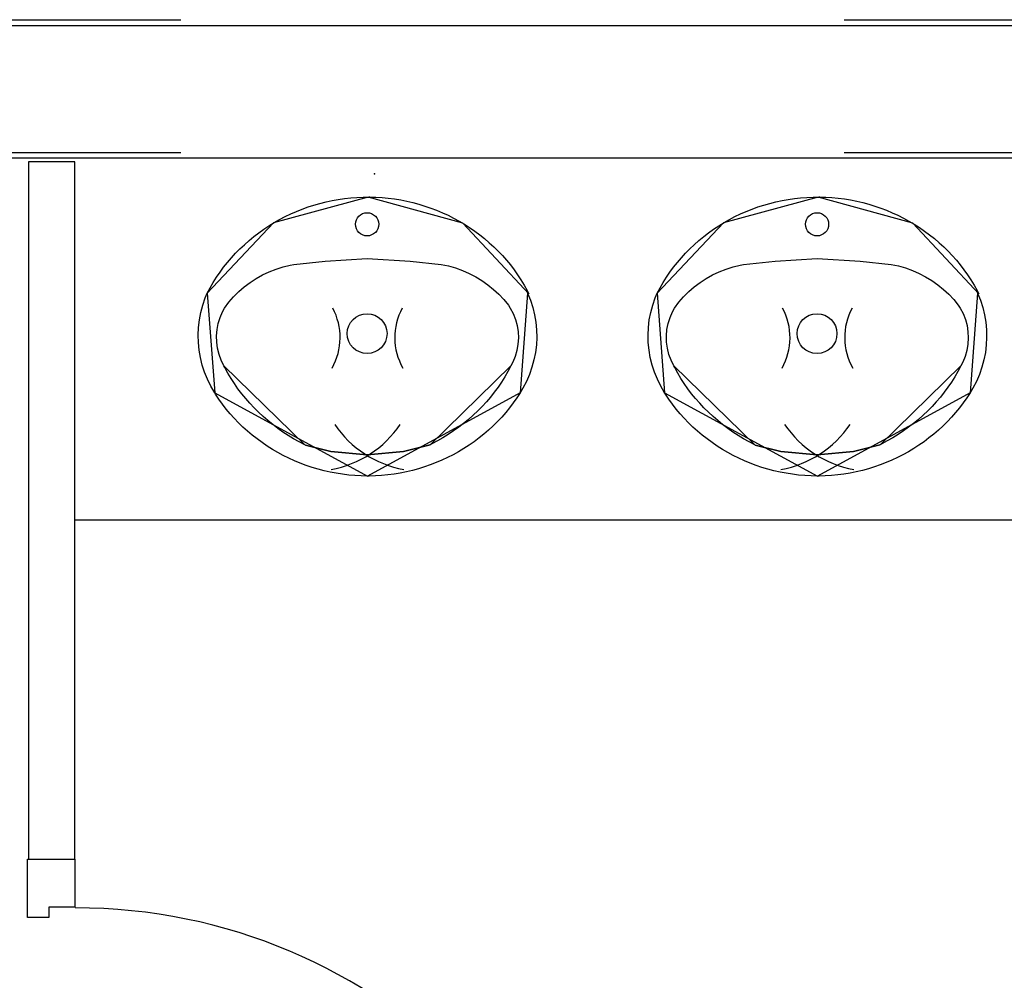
# Model space of a CAD drawing. Header units: millimetres. Extents: x -15 to 127, y -65 to 67.
# Tile 414 of 476: x 113.271 to 113.419, y 29.731 to 29.876. Entities that reach past the tile are written whole.
import ezdxf

# ---------------------------------------------------------------- set-up
doc = ezdxf.new("R2010")
doc.units = ezdxf.units.MM
doc.header["$MEASUREMENT"] = 0
doc.linetypes.add('PC_DASH_2', pattern=[0.125, 0.05555555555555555, -0.06944444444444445])
doc.layers.add('Calque 5', color=7, linetype='Continuous')

# ---------------------------------------------------------------- blocks, each defined once
blk = doc.blocks.new('PD_31469')
at = {"layer": 'Calque 5', "color": 0}
for p, q in [((45.73371302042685, -37.18630988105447), (45.73371302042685, -37.17751043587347)), ((45.73371302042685, -37.17751043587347), (45.74092280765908, -37.17751043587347)), ((45.74092280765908, -37.1847202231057), (45.74092280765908, -37.17751043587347))]:
    blk.add_line(p, q, dxfattribs=at)
blk.add_lwpolyline([(45.74092280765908, -37.1847202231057), (45.73691737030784, -37.1847202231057), (45.73691737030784, -37.18630988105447), (45.73371302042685, -37.18630988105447), (45.73371302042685, -37.1847202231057)], dxfattribs=at)
blk = doc.blocks.new('PD_31470')
at = {"layer": 'Calque 5', "color": 0}
for points in [[(45.7409860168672, -37.26384120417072), (45.7409860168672, -37.26784664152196), (45.74634085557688, -37.26784664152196), (45.74634085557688, -37.26384120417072), (45.7409860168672, -37.26384120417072)], [(45.81863117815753, -37.26384120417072), (45.81863117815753, -37.26784664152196), (45.82398601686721, -37.26784664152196), (45.82398601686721, -37.26384120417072), (45.81863117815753, -37.26384120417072)]]:
    blk.add_lwpolyline(points, dxfattribs=at)
blk = doc.blocks.new('PD_31468')
at = {"layer": 'Calque 5', "color": 0}
blk.add_line((45.73371302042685, -37.27285343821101), (45.74092280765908, -37.27285343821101), dxfattribs=at)
for points in [[(45.82403009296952, -37.26784664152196), (45.82403009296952, -37.26384120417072), (45.74092280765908, -37.26384120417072), (45.74092280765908, -37.26784664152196), (45.82403009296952, -37.26784664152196)], [(45.73691737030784, -37.26784664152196), (45.73691737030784, -37.26625698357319), (45.73371302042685, -37.26625698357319), (45.73371302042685, -37.27285343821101), (45.74092280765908, -37.27285343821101), (45.74092280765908, -37.26784664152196), (45.73691737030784, -37.26784664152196)]]:
    blk.add_lwpolyline(points, dxfattribs=at)
blk.add_arc((45.74092280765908, -37.26784664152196), 0.08300000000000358, 0, 90, dxfattribs=at)
at = {"layer": 'Calque 5'}
for name in ['PD_31469', 'PD_31470']:
    blk.add_blockref(name, (0, 0), dxfattribs=at)
blk = doc.blocks.new('PD_31473')
at = {"layer": 'Calque 5', "color": 0}
for points in [[(45.85276068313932, -37.11975333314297), (45.8518174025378, -37.11973517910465), (45.85087534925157, -37.11968520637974), (45.84993567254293, -37.11960347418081), (45.84899952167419, -37.11949008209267), (45.84806802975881, -37.11934517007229), (45.84714233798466, -37.11916891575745), (45.8462235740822, -37.11896153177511), (45.84531285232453, -37.11872327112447), (45.84441128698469, -37.118454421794), (45.84351997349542, -37.1181553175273), (45.84263999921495, -37.11782631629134), (45.84177243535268, -37.11746782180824), (45.84091834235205, -37.11708027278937), (45.8400787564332, -37.11666413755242), (45.83925470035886, -37.11621992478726), (45.83844718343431, -37.11574817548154), (45.83765718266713, -37.11524946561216), (45.83688566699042, -37.11472440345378), (45.83613357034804, -37.11417362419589), (45.83540181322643, -37.1135978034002), (45.83469128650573, -37.11299763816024), (45.83400285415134, -37.11237386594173), (45.83333735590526, -37.11172724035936), (45.83269560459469, -37.11105855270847), (45.83207837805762, -37.11036861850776), (45.83148642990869, -37.10965827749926), (45.83092048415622, -37.10892839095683), (45.83038122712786, -37.10817985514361), (45.82986931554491, -37.10741357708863), (45.82973762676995, -37.10720655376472), (45.82915566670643, -37.10621134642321), (45.82864704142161, -37.10517960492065), (45.82821408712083, -37.10411606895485), (45.82785891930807, -37.10302592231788), (45.82758326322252, -37.10191447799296), (45.82738846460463, -37.10078714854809), (45.82727547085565, -37.09964942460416), (45.82724483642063, -37.09850685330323), (45.82729670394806, -37.0973649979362), (45.8274308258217, -37.09622942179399), (45.82764654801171, -37.09510565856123), (45.82794281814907, -37.09399918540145), (45.82831819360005, -37.09291538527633), (45.82862142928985, -37.09218569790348), (45.82905748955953, -37.09137596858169), (45.82952273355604, -37.09058137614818), (45.83001637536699, -37.08980296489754), (45.83053781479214, -37.08904168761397), (45.83108641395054, -37.08829846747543), (45.83166150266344, -37.08757421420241), (45.83226238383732, -37.0868698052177), (45.83288832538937, -37.08618610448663), (45.83353856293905, -37.08552394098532), (45.83421230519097, -37.08488412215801), (45.83490873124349, -37.08426742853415), (45.83562699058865, -37.08367460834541), (45.83636621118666, -37.08310638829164), (45.83712549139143, -37.08256346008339), (45.83790390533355, -37.08204648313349), (45.8387005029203, -37.08155608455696), (45.8395143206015, -37.081092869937), (45.84034435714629, -37.08065739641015), (45.84118960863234, -37.08025019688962), (45.84204904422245, -37.07987176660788), (45.8429216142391, -37.07952256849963), (45.84380625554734, -37.07920302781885), (45.84470189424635, -37.07891353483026), (45.8456074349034, -37.07865443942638), (45.84652177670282, -37.07842605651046), (45.84744380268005, -37.07822866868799), (45.84837239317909, -37.07806251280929), (45.84930641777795, -37.07792779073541), (45.85024473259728, -37.07782467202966), (45.85118619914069, -37.07775327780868), (45.85212966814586, -37.07771369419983), (45.85307399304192, -37.07770597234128), (45.85401801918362, -37.07773012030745), (45.8549606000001, -37.07778610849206), (45.85590058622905, -37.07787386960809), (45.85683683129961, -37.0779932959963), (45.85776819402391, -37.07814424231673), (45.85869354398, -37.0783265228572), (45.85961174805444, -37.07853991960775), (45.86052169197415, -37.07878417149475), (45.86142226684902, -37.07905897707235), (45.8623123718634, -37.0793640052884), (45.86319092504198, -37.07969888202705), (45.86405685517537, -37.08006320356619), (45.86490910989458, -37.08045652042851), (45.8657466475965, -37.08087835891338), (45.86656844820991, -37.08132819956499), (45.8673735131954, -37.08180549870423), (45.86816086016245, -37.08230967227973), (45.86892952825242, -37.08284010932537), (45.86967858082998, -37.08339615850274), (45.87040710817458, -37.08397714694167), (45.87111422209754, -37.0845823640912), (45.87179905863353, -37.08521107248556), (45.87246078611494, -37.08586250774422), (45.87309859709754, -37.0865358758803), (45.87371171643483, -37.08723035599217), (45.87429939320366, -37.08794510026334), (45.87486091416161, -37.08867924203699), (45.87539559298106, -37.08943188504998), (45.87590278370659, -37.09020211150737), (45.87638186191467, -37.09098898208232), (45.87683224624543, -37.09179153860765), (45.877086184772, -37.09227571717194), (45.87689991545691, -37.09218569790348), (45.87732867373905, -37.09325082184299), (45.87767954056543, -37.0943422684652), (45.87795081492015, -37.09545472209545), (45.87814116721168, -37.09658276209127), (45.87824967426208, -37.09772089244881), (45.87827580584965, -37.09886356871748), (45.87821943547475, -37.10000522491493), (45.87808083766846, -37.10114029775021), (45.87786068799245, -37.10226325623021), (45.8775600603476, -37.10336863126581), (45.87718041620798, -37.10445103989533), (45.87672360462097, -37.10550520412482), (45.87619185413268, -37.10652598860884), (45.87578385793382, -37.10720626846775), (45.87527920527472, -37.10797738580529), (45.87474717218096, -37.10873073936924), (45.87418827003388, -37.1094656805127), (45.87360318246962, -37.11018131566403), (45.87299261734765, -37.11087677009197), (45.87235732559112, -37.1115511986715), (45.87169807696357, -37.11220377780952), (45.87101567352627, -37.11283371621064), (45.8703109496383, -37.11344024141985), (45.86958476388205, -37.11402261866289), (45.86883799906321, -37.11458013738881), (45.86807156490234, -37.11511211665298), (45.86728639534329, -37.11561790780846), (45.86648345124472, -37.11609689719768), (45.86566370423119, -37.11654850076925), (45.8648281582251, -37.11697216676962), (45.8639778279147, -37.11736738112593), (45.86311374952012, -37.11773365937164), (45.86223697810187, -37.11807055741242), (45.86134858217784, -37.11837766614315), (45.86044964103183, -37.11865460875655), (45.85954125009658, -37.11890104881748), (45.85862451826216, -37.1191166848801), (45.85770056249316, -37.11930125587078), (45.85677050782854, -37.11945453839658), (45.85583548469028, -37.11957634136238), (45.85489663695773, -37.11966651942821), (45.85395510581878, -37.11972496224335), (45.85301203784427, -37.11975159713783), (45.85276067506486, -37.11975332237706)], [(45.87708618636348, -37.09227571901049), (45.867130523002, -37.08165748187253), (45.85288253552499, -37.07770496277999), (45.83861895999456, -37.08160456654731), (45.82862121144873, -37.09218577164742)], [(45.82862143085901, -37.09218569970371), (45.829737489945, -37.10720626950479)], [(45.87689991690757, -37.09218569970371), (45.87578385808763, -37.10720626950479)], [(45.82973762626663, -37.10720655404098), (45.85276068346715, -37.11975333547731)], [(45.875783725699, -37.10720653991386), (45.85276067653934, -37.11975332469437)]]:
    blk.add_lwpolyline(points, dxfattribs=at)
blk = doc.blocks.new('PD_31474')
at = {"layer": 'Calque 5', "color": 0}
for points in [[(45.87438851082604, -37.10315881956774), (45.87394491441, -37.10398349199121), (45.8734718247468, -37.10479269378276), (45.87296981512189, -37.10558543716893), (45.87243949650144, -37.10636075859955), (45.87188151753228, -37.10711771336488), (45.87129655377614, -37.10785537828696), (45.87068532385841, -37.10857285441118), (45.8700485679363, -37.10926926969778), (45.86938706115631, -37.1099437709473), (45.86870161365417, -37.11059554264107), (45.86799305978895, -37.11122378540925), (45.86726225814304, -37.11182773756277), (45.86651010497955, -37.1124066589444), (45.8657375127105, -37.11295984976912), (45.86494542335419, -37.11348663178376), (45.8641348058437, -37.11398636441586), (45.8633066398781, -37.11445844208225), (45.86246194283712, -37.11490228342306), (45.86220249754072, -37.1150313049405), (45.85819079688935, -37.11606557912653), (45.85271416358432, -37.11656035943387), (45.84726069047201, -37.11604318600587), (45.84341186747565, -37.11512126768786), (45.84331883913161, -37.11503132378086), (45.84246932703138, -37.11459615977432), (45.84163603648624, -37.11413259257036), (45.84081998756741, -37.11364118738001), (45.84002217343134, -37.11312254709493), (45.83924356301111, -37.11257730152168), (45.83848510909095, -37.11200611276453), (45.8377477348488, -37.1114096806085), (45.83703233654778, -37.11078872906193), (45.83633978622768, -37.11014401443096), (45.8356709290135, -37.10947632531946), (45.83502658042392, -37.10878647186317), (45.83440752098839, -37.10807529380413), (45.833814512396, -37.10734366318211), (45.83324827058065, -37.10659246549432), (45.83270948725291, -37.10582261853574), (45.83219882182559, -37.10503505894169), (45.83171689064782, -37.10423074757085), (45.83126428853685, -37.10341066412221), (45.83113282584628, -37.10315883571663), (45.83071492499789, -37.10230700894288), (45.83039140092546, -37.1014176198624), (45.83016579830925, -37.10050040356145), (45.83004059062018, -37.09956541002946), (45.83001715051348, -37.09862288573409), (45.8300957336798, -37.09768315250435), (45.83027547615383, -37.09675651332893), (45.83055441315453, -37.09585311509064), (45.83092948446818, -37.09498285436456), (45.83122584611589, -37.09443451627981), (45.83188004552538, -37.09356276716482), (45.83259552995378, -37.09273743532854), (45.8333688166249, -37.09196237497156), (45.83419613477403, -37.09124135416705), (45.83507345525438, -37.09057789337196), (45.83599650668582, -37.08997521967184), (45.83696078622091, -37.08943627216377), (45.8379616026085, -37.08896367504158), (45.83899407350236, -37.08855972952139), (45.84005317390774, -37.08822640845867), (45.84113374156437, -37.08796532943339), (45.84164442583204, -37.08786849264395), (45.8464119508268, -37.08735131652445), (45.85271416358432, -37.0869690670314), (45.85920250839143, -37.08738504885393), (45.86387691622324, -37.08786849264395), (45.86496570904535, -37.08809536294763), (45.86603548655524, -37.08839511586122), (45.86708103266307, -37.08876628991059), (45.86809725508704, -37.08920708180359), (45.86907919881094, -37.08971534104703), (45.87002208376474, -37.09028858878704), (45.87092131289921, -37.09092403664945), (45.87177250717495, -37.09161858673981), (45.87257152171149, -37.0923688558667), (45.87331445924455, -37.09317118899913), (45.87399770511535, -37.09402167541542), (45.87429549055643, -37.09443434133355), (45.87473146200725, -37.09527782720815), (45.87507388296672, -37.09616057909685), (45.87531899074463, -37.09707310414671), (45.87546411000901, -37.09800540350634), (45.87550764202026, -37.09894726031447), (45.87544911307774, -37.09988835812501), (45.87528916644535, -37.10081838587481), (45.87502955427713, -37.10172715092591), (45.8746731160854, -37.10260470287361), (45.87438851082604, -37.10315883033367)], [(45.84164442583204, -37.08786849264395), (45.8464119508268, -37.08735131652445), (45.85271416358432, -37.0869690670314), (45.85920250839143, -37.08738504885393), (45.86387691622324, -37.08786849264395)], [(45.8311328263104, -37.10315883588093), (45.84331884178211, -37.11503132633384)], [(45.87438851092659, -37.10315882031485), (45.86220249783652, -37.11503130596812)], [(45.84341186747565, -37.11512126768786), (45.84726069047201, -37.11604318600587), (45.85271416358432, -37.11656035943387), (45.85819079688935, -37.11606557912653), (45.86220232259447, -37.11503114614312)]]:
    blk.add_lwpolyline(points, dxfattribs=at)
for centre, radius, start, end in [((45.83932902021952, -37.09887791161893), 0.009315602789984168, 330.4411468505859, 28.37751770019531), ((45.86619232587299, -37.09887791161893), 0.00931559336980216, 151.6224822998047, 209.5588531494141), ((45.84445961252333, -37.10305533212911), 0.01595716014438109, 280.161392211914, 326.0300598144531), ((45.86106173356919, -37.10305532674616), 0.01595715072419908, 213.9699401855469, 259.8386077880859)]:
    blk.add_arc(centre, radius, start, end, dxfattribs=at)
blk = doc.blocks.new('PD_31472')
at = {"layer": 'Calque 5', "color": 0}
for points in [[(45.84164442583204, -37.08786849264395), (45.84641195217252, -37.08735131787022), (45.85271416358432, -37.0869690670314), (45.85920250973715, -37.08738504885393), (45.86387691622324, -37.08786849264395)], [(45.8311328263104, -37.10315883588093), (45.84331884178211, -37.11503132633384)], [(45.87438851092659, -37.10315882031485), (45.86220249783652, -37.11503130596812)], [(45.84341186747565, -37.11512126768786), (45.84726069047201, -37.11604318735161), (45.85271416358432, -37.11656035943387), (45.85819079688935, -37.11606558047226), (45.86220232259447, -37.11503114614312)]]:
    blk.add_lwpolyline(points, dxfattribs=at)
for centre, radius in [((45.85271364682, -37.08181218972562), 0.001750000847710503), ((45.85270867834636, -37.09829571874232), 0.002999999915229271)]:
    blk.add_circle(centre, radius, dxfattribs=at)
for centre, radius, start, end in [((45.83932902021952, -37.09887791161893), 0.009315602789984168, 330.4411468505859, 28.37751770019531), ((45.86619232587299, -37.09887791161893), 0.00931559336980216, 151.6224822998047, 209.5588531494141), ((45.84445961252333, -37.10305533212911), 0.01595716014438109, 280.161392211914, 326.0300598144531), ((45.86106173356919, -37.10305532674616), 0.01595715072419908, 213.9699401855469, 259.8386077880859)]:
    blk.add_arc(centre, radius, start, end, dxfattribs=at)
at = {"layer": 'Calque 5'}
for name in ['PD_31473', 'PD_31474']:
    blk.add_blockref(name, (0, 0), dxfattribs=at)
blk = doc.blocks.new('PD_31477')
at = {"layer": 'Calque 5', "color": 0}
for points in [[(45.78495011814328, -37.11975333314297), (45.78400683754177, -37.11973517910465), (45.78306478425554, -37.11968520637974), (45.7821251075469, -37.11960347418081), (45.78118895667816, -37.11949008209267), (45.78025746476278, -37.11934517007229), (45.77933177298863, -37.11916891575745), (45.77841300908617, -37.11896153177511), (45.7775022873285, -37.11872327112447), (45.77660072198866, -37.118454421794), (45.7757094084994, -37.1181553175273), (45.77482943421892, -37.11782631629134), (45.77396187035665, -37.11746782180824), (45.77310777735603, -37.11708027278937), (45.77226819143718, -37.11666413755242), (45.77144413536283, -37.11621992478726), (45.77063661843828, -37.11574817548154), (45.7698466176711, -37.11524946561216), (45.7690751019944, -37.11472440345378), (45.768323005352, -37.11417362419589), (45.7675912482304, -37.1135978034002), (45.76688072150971, -37.11299763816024), (45.76619228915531, -37.11237386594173), (45.76552679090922, -37.11172724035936), (45.76488503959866, -37.11105855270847), (45.76426781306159, -37.11036861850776), (45.76367586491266, -37.10965827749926), (45.76310991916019, -37.10892839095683), (45.76257066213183, -37.10817985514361), (45.76205875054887, -37.10741357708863), (45.76192706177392, -37.10720655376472), (45.76134510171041, -37.10621134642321), (45.76083647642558, -37.10517960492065), (45.7604035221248, -37.10411606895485), (45.76004835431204, -37.10302592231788), (45.7597726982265, -37.10191447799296), (45.7595778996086, -37.10078714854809), (45.75946490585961, -37.09964942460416), (45.7594342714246, -37.09850685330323), (45.75948613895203, -37.0973649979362), (45.75962026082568, -37.09622942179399), (45.75983598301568, -37.09510565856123), (45.76013225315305, -37.09399918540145), (45.76050762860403, -37.09291538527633), (45.76081086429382, -37.09218569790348), (45.7612469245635, -37.09137596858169), (45.76171216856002, -37.09058137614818), (45.76220581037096, -37.08980296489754), (45.76272724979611, -37.08904168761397), (45.76327584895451, -37.08829846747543), (45.76385093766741, -37.08757421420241), (45.76445181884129, -37.0868698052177), (45.76507776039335, -37.08618610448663), (45.76572799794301, -37.08552394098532), (45.76640174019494, -37.08488412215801), (45.76709816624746, -37.08426742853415), (45.76781642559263, -37.08367460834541), (45.76855564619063, -37.08310638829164), (45.7693149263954, -37.08256346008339), (45.77009334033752, -37.08204648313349), (45.77088993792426, -37.08155608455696), (45.77170375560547, -37.081092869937), (45.77253379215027, -37.08065739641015), (45.77337904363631, -37.08025019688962), (45.77423847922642, -37.07987176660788), (45.77511104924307, -37.07952256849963), (45.77599569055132, -37.07920302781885), (45.77689132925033, -37.07891353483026), (45.77779686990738, -37.07865443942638), (45.77871121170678, -37.07842605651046), (45.77963323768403, -37.07822866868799), (45.78056182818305, -37.07806251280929), (45.78149585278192, -37.07792779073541), (45.78243416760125, -37.07782467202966), (45.78337563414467, -37.07775327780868), (45.78431910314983, -37.07771369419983), (45.7852634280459, -37.07770597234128), (45.78620745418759, -37.07773012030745), (45.78715003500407, -37.07778610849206), (45.78809002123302, -37.07787386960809), (45.78902626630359, -37.07799329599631), (45.78995762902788, -37.07814424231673), (45.79088297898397, -37.0783265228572), (45.79180118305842, -37.07853991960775), (45.79271112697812, -37.07878417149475), (45.793611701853, -37.07905897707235), (45.79450180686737, -37.0793640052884), (45.79538036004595, -37.07969888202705), (45.79624629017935, -37.08006320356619), (45.79709854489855, -37.08045652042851), (45.79793608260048, -37.08087835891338), (45.79875788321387, -37.08132819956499), (45.79956294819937, -37.08180549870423), (45.80035029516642, -37.08230967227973), (45.8011189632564, -37.08284010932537), (45.80186801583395, -37.08339615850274), (45.80259654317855, -37.08397714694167), (45.80330365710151, -37.0845823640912), (45.8039884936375, -37.08521107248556), (45.80465022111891, -37.08586250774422), (45.80528803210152, -37.0865358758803), (45.80590115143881, -37.08723035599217), (45.80648882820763, -37.08794510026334), (45.80705034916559, -37.08867924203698), (45.80758502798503, -37.08943188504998), (45.80809221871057, -37.09020211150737), (45.80857129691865, -37.09098898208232), (45.80902168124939, -37.09179153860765), (45.80927561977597, -37.09227571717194), (45.80908935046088, -37.09218569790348), (45.80951810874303, -37.09325082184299), (45.80986897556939, -37.0943422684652), (45.81014024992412, -37.09545472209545), (45.81033060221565, -37.09658276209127), (45.81043910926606, -37.09772089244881), (45.81046524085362, -37.09886356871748), (45.81040887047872, -37.10000522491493), (45.81027027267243, -37.10114029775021), (45.81005012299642, -37.10226325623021), (45.80974949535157, -37.10336863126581), (45.80936985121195, -37.10445103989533), (45.80891303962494, -37.10550520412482), (45.80838128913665, -37.10652598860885), (45.8079732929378, -37.10720626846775), (45.80746864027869, -37.10797738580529), (45.80693660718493, -37.10873073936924), (45.80637770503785, -37.1094656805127), (45.80579261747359, -37.11018131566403), (45.80518205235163, -37.11087677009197), (45.8045467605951, -37.11155119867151), (45.80388751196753, -37.11220377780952), (45.80320510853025, -37.11283371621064), (45.80250038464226, -37.11344024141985), (45.80177419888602, -37.11402261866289), (45.80102743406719, -37.11458013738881), (45.80026099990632, -37.11511211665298), (45.79947583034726, -37.11561790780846), (45.79867288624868, -37.11609689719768), (45.79785313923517, -37.11654850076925), (45.79701759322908, -37.11697216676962), (45.79616726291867, -37.11736738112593), (45.79530318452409, -37.11773365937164), (45.79442641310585, -37.11807055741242), (45.79353801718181, -37.11837766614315), (45.79263907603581, -37.11865460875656), (45.79173068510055, -37.11890104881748), (45.79081395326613, -37.1191166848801), (45.78988999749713, -37.11930125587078), (45.78895994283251, -37.11945453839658), (45.78802491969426, -37.11957634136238), (45.7870860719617, -37.11966651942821), (45.78614454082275, -37.11972496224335), (45.78520147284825, -37.11975159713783), (45.78495011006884, -37.11975332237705)], [(45.80927562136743, -37.09227571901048), (45.79931995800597, -37.08165748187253), (45.78507197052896, -37.07770496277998), (45.77080839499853, -37.08160456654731), (45.76081064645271, -37.09218577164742)], [(45.76081086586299, -37.09218569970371), (45.76192692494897, -37.10720626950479)], [(45.80908935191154, -37.09218569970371), (45.8079732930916, -37.10720626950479)], [(45.7619270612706, -37.10720655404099), (45.78495011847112, -37.11975333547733)], [(45.80797316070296, -37.10720653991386), (45.7849501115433, -37.11975332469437)]]:
    blk.add_lwpolyline(points, dxfattribs=at)
blk = doc.blocks.new('PD_31478')
at = {"layer": 'Calque 5', "color": 0}
for points in [[(45.80657794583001, -37.10315881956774), (45.80613434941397, -37.10398349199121), (45.80566125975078, -37.10479269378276), (45.80515925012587, -37.10558543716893), (45.80462893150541, -37.10636075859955), (45.80407095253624, -37.10711771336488), (45.80348598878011, -37.10785537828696), (45.80287475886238, -37.10857285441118), (45.80223800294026, -37.10926926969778), (45.80157649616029, -37.1099437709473), (45.80089104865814, -37.11059554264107), (45.80018249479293, -37.11122378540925), (45.79945169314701, -37.11182773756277), (45.79869953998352, -37.1124066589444), (45.79792694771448, -37.11295984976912), (45.79713485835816, -37.11348663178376), (45.79632424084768, -37.11398636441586), (45.79549607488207, -37.11445844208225), (45.7946513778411, -37.11490228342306), (45.79439193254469, -37.1150313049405), (45.79038023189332, -37.11606557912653), (45.78490359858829, -37.11656035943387), (45.77945012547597, -37.11604318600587), (45.77560130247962, -37.11512126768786), (45.77550827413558, -37.11503132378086), (45.77465876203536, -37.11459615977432), (45.77382547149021, -37.11413259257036), (45.77300942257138, -37.11364118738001), (45.7722116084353, -37.11312254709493), (45.77143299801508, -37.11257730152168), (45.77067454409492, -37.11200611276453), (45.76993716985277, -37.1114096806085), (45.76922177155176, -37.11078872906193), (45.76852922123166, -37.11014401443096), (45.76786036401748, -37.10947632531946), (45.76721601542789, -37.10878647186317), (45.76659695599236, -37.10807529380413), (45.76600394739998, -37.10734366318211), (45.76543770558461, -37.10659246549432), (45.76489892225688, -37.10582261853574), (45.76438825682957, -37.10503505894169), (45.7639063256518, -37.10423074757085), (45.76345372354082, -37.10341066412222), (45.76332226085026, -37.10315883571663), (45.76290436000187, -37.10230700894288), (45.76258083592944, -37.1014176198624), (45.76235523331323, -37.10050040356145), (45.76223002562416, -37.09956541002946), (45.76220658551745, -37.09862288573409), (45.76228516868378, -37.09768315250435), (45.76246491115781, -37.09675651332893), (45.7627438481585, -37.09585311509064), (45.76311891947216, -37.09498285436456), (45.76341528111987, -37.09443451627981), (45.76406948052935, -37.09356276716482), (45.76478496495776, -37.09273743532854), (45.76555825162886, -37.09196237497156), (45.76638556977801, -37.09124135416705), (45.76726289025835, -37.09057789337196), (45.76818594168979, -37.08997521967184), (45.76915022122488, -37.08943627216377), (45.77015103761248, -37.08896367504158), (45.77118350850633, -37.08855972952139), (45.77224260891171, -37.08822640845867), (45.77332317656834, -37.08796532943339), (45.77383386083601, -37.08786849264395), (45.77860138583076, -37.08735131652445), (45.78490359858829, -37.0869690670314), (45.79139194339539, -37.08738504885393), (45.79606635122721, -37.08786849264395), (45.79715514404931, -37.08809536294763), (45.79822492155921, -37.08839511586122), (45.79927046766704, -37.08876628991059), (45.80028669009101, -37.0892070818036), (45.80126863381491, -37.08971534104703), (45.80221151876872, -37.09028858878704), (45.80311074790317, -37.09092403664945), (45.80396194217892, -37.09161858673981), (45.80476095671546, -37.0923688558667), (45.80550389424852, -37.09317118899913), (45.80618714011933, -37.09402167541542), (45.8064849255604, -37.09443434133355), (45.80692089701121, -37.09527782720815), (45.80726331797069, -37.09616057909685), (45.80750842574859, -37.09707310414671), (45.80765354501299, -37.09800540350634), (45.80769707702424, -37.09894726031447), (45.80763854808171, -37.09988835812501), (45.80747860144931, -37.10081838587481), (45.80721898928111, -37.10172715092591), (45.80686255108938, -37.10260470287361), (45.80657794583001, -37.10315883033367)], [(45.77383386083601, -37.08786849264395), (45.77860138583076, -37.08735131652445), (45.78490359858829, -37.0869690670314), (45.79139194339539, -37.08738504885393), (45.79606635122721, -37.08786849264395)], [(45.76332226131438, -37.10315883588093), (45.77550827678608, -37.11503132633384)], [(45.80657794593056, -37.10315882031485), (45.7943919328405, -37.11503130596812)], [(45.77560130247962, -37.11512126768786), (45.77945012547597, -37.11604318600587), (45.78490359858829, -37.11656035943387), (45.79038023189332, -37.11606557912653), (45.79439175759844, -37.11503114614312)]]:
    blk.add_lwpolyline(points, dxfattribs=at)
for centre, radius, start, end in [((45.7715184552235, -37.09887791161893), 0.009315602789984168, 330.4411468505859, 28.37751770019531), ((45.79838176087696, -37.09887791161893), 0.00931559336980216, 151.6224822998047, 209.5588531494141), ((45.77664904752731, -37.10305533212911), 0.01595716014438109, 280.161392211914, 326.0300598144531), ((45.79325116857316, -37.10305532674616), 0.01595715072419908, 213.9699401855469, 259.8386077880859)]:
    blk.add_arc(centre, radius, start, end, dxfattribs=at)
blk = doc.blocks.new('PD_31476')
at = {"layer": 'Calque 5', "color": 0}
for points in [[(45.77383386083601, -37.08786849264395), (45.7786013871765, -37.08735131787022), (45.78490359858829, -37.0869690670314), (45.79139194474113, -37.08738504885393), (45.79606635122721, -37.08786849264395)], [(45.76332226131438, -37.10315883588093), (45.77550827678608, -37.11503132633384)], [(45.80657794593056, -37.10315882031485), (45.7943919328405, -37.11503130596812)], [(45.77560130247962, -37.11512126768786), (45.77945012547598, -37.11604318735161), (45.78490359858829, -37.11656035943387), (45.79038023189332, -37.11606558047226), (45.79439175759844, -37.11503114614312)]]:
    blk.add_lwpolyline(points, dxfattribs=at)
for centre, radius in [((45.78490308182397, -37.08181218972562), 0.001750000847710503), ((45.78489811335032, -37.09829571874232), 0.002999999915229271)]:
    blk.add_circle(centre, radius, dxfattribs=at)
for centre, radius, start, end in [((45.7715184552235, -37.09887791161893), 0.009315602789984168, 330.4411468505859, 28.37751770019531), ((45.79838176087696, -37.09887791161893), 0.00931559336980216, 151.6224822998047, 209.5588531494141), ((45.77664904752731, -37.10305533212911), 0.01595716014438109, 280.161392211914, 326.0300598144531), ((45.79325116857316, -37.10305532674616), 0.01595715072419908, 213.9699401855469, 259.8386077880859)]:
    blk.add_arc(centre, radius, start, end, dxfattribs=at)
at = {"layer": 'Calque 5'}
for name in ['PD_31477', 'PD_31478']:
    blk.add_blockref(name, (0, 0), dxfattribs=at)
blk = doc.blocks.new('PD_32815')
at = {"layer": 'Calque 5', "color": 0}
for p, q in [((45.73371302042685, -37.18630988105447), (45.73371302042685, -37.17751043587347)), ((45.73371302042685, -37.17751043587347), (45.74092280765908, -37.17751043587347)), ((45.74092280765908, -37.1847202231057), (45.74092280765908, -37.17751043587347))]:
    blk.add_line(p, q, dxfattribs=at)
blk.add_lwpolyline([(45.74092280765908, -37.1847202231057), (45.73691737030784, -37.1847202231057), (45.73691737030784, -37.18630988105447), (45.73371302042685, -37.18630988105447), (45.73371302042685, -37.1847202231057)], dxfattribs=at)
blk = doc.blocks.new('PD_32816')
at = {"layer": 'Calque 5', "color": 0}
for points in [[(45.7409860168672, -37.26384120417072), (45.7409860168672, -37.26784664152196), (45.74634085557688, -37.26784664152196), (45.74634085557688, -37.26384120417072), (45.7409860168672, -37.26384120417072)], [(45.81863117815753, -37.26384120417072), (45.81863117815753, -37.26784664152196), (45.82398601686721, -37.26784664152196), (45.82398601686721, -37.26384120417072), (45.81863117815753, -37.26384120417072)]]:
    blk.add_lwpolyline(points, dxfattribs=at)
blk = doc.blocks.new('PD_32814')
at = {"layer": 'Calque 5', "color": 0}
blk.add_line((45.73371302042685, -37.27285343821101), (45.74092280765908, -37.27285343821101), dxfattribs=at)
for points in [[(45.82403009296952, -37.26784664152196), (45.82403009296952, -37.26384120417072), (45.74092280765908, -37.26384120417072), (45.74092280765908, -37.26784664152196), (45.82403009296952, -37.26784664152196)], [(45.73691737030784, -37.26784664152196), (45.73691737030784, -37.26625698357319), (45.73371302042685, -37.26625698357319), (45.73371302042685, -37.27285343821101), (45.74092280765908, -37.27285343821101), (45.74092280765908, -37.26784664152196), (45.73691737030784, -37.26784664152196)]]:
    blk.add_lwpolyline(points, dxfattribs=at)
blk.add_arc((45.74092280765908, -37.26784664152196), 0.08300000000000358, 0, 90, dxfattribs=at)
at = {"layer": 'Calque 5'}
for name in ['PD_32815', 'PD_32816']:
    blk.add_blockref(name, (0, 0), dxfattribs=at)
blk = doc.blocks.new('PD_32819')
at = {"layer": 'Calque 5', "color": 0}
for points in [[(45.85276068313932, -37.11975333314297), (45.8518174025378, -37.11973517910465), (45.85087534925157, -37.11968520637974), (45.84993567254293, -37.11960347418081), (45.84899952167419, -37.11949008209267), (45.84806802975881, -37.11934517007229), (45.84714233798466, -37.11916891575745), (45.8462235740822, -37.11896153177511), (45.84531285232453, -37.11872327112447), (45.84441128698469, -37.118454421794), (45.84351997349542, -37.1181553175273), (45.84263999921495, -37.11782631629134), (45.84177243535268, -37.11746782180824), (45.84091834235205, -37.11708027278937), (45.8400787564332, -37.11666413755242), (45.83925470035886, -37.11621992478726), (45.83844718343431, -37.11574817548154), (45.83765718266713, -37.11524946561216), (45.83688566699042, -37.11472440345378), (45.83613357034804, -37.11417362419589), (45.83540181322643, -37.1135978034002), (45.83469128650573, -37.11299763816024), (45.83400285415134, -37.11237386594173), (45.83333735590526, -37.11172724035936), (45.83269560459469, -37.11105855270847), (45.83207837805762, -37.11036861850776), (45.83148642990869, -37.10965827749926), (45.83092048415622, -37.10892839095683), (45.83038122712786, -37.10817985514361), (45.82986931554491, -37.10741357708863), (45.82973762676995, -37.10720655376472), (45.82915566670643, -37.10621134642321), (45.82864704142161, -37.10517960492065), (45.82821408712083, -37.10411606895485), (45.82785891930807, -37.10302592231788), (45.82758326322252, -37.10191447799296), (45.82738846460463, -37.10078714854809), (45.82727547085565, -37.09964942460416), (45.82724483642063, -37.09850685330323), (45.82729670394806, -37.0973649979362), (45.8274308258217, -37.09622942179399), (45.82764654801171, -37.09510565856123), (45.82794281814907, -37.09399918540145), (45.82831819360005, -37.09291538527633), (45.82862142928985, -37.09218569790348), (45.82905748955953, -37.09137596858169), (45.82952273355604, -37.09058137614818), (45.83001637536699, -37.08980296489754), (45.83053781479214, -37.08904168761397), (45.83108641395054, -37.08829846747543), (45.83166150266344, -37.08757421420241), (45.83226238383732, -37.0868698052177), (45.83288832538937, -37.08618610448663), (45.83353856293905, -37.08552394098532), (45.83421230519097, -37.08488412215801), (45.83490873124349, -37.08426742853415), (45.83562699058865, -37.08367460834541), (45.83636621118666, -37.08310638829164), (45.83712549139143, -37.08256346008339), (45.83790390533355, -37.08204648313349), (45.8387005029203, -37.08155608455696), (45.8395143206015, -37.081092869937), (45.84034435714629, -37.08065739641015), (45.84118960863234, -37.08025019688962), (45.84204904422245, -37.07987176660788), (45.8429216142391, -37.07952256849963), (45.84380625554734, -37.07920302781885), (45.84470189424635, -37.07891353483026), (45.8456074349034, -37.07865443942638), (45.84652177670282, -37.07842605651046), (45.84744380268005, -37.07822866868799), (45.84837239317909, -37.07806251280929), (45.84930641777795, -37.07792779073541), (45.85024473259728, -37.07782467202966), (45.85118619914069, -37.07775327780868), (45.85212966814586, -37.07771369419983), (45.85307399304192, -37.07770597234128), (45.85401801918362, -37.07773012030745), (45.8549606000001, -37.07778610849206), (45.85590058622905, -37.07787386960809), (45.85683683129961, -37.0779932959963), (45.85776819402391, -37.07814424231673), (45.85869354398, -37.0783265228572), (45.85961174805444, -37.07853991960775), (45.86052169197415, -37.07878417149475), (45.86142226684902, -37.07905897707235), (45.8623123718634, -37.0793640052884), (45.86319092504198, -37.07969888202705), (45.86405685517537, -37.08006320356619), (45.86490910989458, -37.08045652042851), (45.8657466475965, -37.08087835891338), (45.86656844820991, -37.08132819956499), (45.8673735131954, -37.08180549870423), (45.86816086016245, -37.08230967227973), (45.86892952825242, -37.08284010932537), (45.86967858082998, -37.08339615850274), (45.87040710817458, -37.08397714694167), (45.87111422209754, -37.0845823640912), (45.87179905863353, -37.08521107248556), (45.87246078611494, -37.08586250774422), (45.87309859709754, -37.0865358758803), (45.87371171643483, -37.08723035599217), (45.87429939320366, -37.08794510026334), (45.87486091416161, -37.08867924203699), (45.87539559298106, -37.08943188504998), (45.87590278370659, -37.09020211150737), (45.87638186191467, -37.09098898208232), (45.87683224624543, -37.09179153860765), (45.877086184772, -37.09227571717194), (45.87689991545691, -37.09218569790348), (45.87732867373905, -37.09325082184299), (45.87767954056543, -37.0943422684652), (45.87795081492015, -37.09545472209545), (45.87814116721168, -37.09658276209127), (45.87824967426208, -37.09772089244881), (45.87827580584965, -37.09886356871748), (45.87821943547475, -37.10000522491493), (45.87808083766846, -37.10114029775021), (45.87786068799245, -37.10226325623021), (45.8775600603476, -37.10336863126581), (45.87718041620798, -37.10445103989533), (45.87672360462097, -37.10550520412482), (45.87619185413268, -37.10652598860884), (45.87578385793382, -37.10720626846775), (45.87527920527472, -37.10797738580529), (45.87474717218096, -37.10873073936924), (45.87418827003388, -37.1094656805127), (45.87360318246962, -37.11018131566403), (45.87299261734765, -37.11087677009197), (45.87235732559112, -37.1115511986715), (45.87169807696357, -37.11220377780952), (45.87101567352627, -37.11283371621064), (45.8703109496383, -37.11344024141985), (45.86958476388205, -37.11402261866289), (45.86883799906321, -37.11458013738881), (45.86807156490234, -37.11511211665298), (45.86728639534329, -37.11561790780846), (45.86648345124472, -37.11609689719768), (45.86566370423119, -37.11654850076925), (45.8648281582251, -37.11697216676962), (45.8639778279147, -37.11736738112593), (45.86311374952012, -37.11773365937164), (45.86223697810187, -37.11807055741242), (45.86134858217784, -37.11837766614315), (45.86044964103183, -37.11865460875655), (45.85954125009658, -37.11890104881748), (45.85862451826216, -37.1191166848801), (45.85770056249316, -37.11930125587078), (45.85677050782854, -37.11945453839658), (45.85583548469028, -37.11957634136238), (45.85489663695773, -37.11966651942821), (45.85395510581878, -37.11972496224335), (45.85301203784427, -37.11975159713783), (45.85276067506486, -37.11975332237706)], [(45.87708618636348, -37.09227571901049), (45.867130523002, -37.08165748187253), (45.85288253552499, -37.07770496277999), (45.83861895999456, -37.08160456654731), (45.82862121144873, -37.09218577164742)], [(45.82862143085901, -37.09218569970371), (45.829737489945, -37.10720626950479)], [(45.87689991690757, -37.09218569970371), (45.87578385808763, -37.10720626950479)], [(45.82973762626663, -37.10720655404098), (45.85276068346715, -37.11975333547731)], [(45.875783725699, -37.10720653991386), (45.85276067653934, -37.11975332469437)]]:
    blk.add_lwpolyline(points, dxfattribs=at)
blk = doc.blocks.new('PD_32820')
at = {"layer": 'Calque 5', "color": 0}
for points in [[(45.87438851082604, -37.10315881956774), (45.87394491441, -37.10398349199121), (45.8734718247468, -37.10479269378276), (45.87296981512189, -37.10558543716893), (45.87243949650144, -37.10636075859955), (45.87188151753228, -37.10711771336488), (45.87129655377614, -37.10785537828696), (45.87068532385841, -37.10857285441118), (45.8700485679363, -37.10926926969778), (45.86938706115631, -37.1099437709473), (45.86870161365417, -37.11059554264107), (45.86799305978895, -37.11122378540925), (45.86726225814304, -37.11182773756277), (45.86651010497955, -37.1124066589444), (45.8657375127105, -37.11295984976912), (45.86494542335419, -37.11348663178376), (45.8641348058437, -37.11398636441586), (45.8633066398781, -37.11445844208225), (45.86246194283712, -37.11490228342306), (45.86220249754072, -37.1150313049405), (45.85819079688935, -37.11606557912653), (45.85271416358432, -37.11656035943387), (45.84726069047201, -37.11604318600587), (45.84341186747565, -37.11512126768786), (45.84331883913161, -37.11503132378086), (45.84246932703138, -37.11459615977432), (45.84163603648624, -37.11413259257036), (45.84081998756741, -37.11364118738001), (45.84002217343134, -37.11312254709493), (45.83924356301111, -37.11257730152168), (45.83848510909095, -37.11200611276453), (45.8377477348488, -37.1114096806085), (45.83703233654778, -37.11078872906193), (45.83633978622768, -37.11014401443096), (45.8356709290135, -37.10947632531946), (45.83502658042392, -37.10878647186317), (45.83440752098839, -37.10807529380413), (45.833814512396, -37.10734366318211), (45.83324827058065, -37.10659246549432), (45.83270948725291, -37.10582261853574), (45.83219882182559, -37.10503505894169), (45.83171689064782, -37.10423074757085), (45.83126428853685, -37.10341066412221), (45.83113282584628, -37.10315883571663), (45.83071492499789, -37.10230700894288), (45.83039140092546, -37.1014176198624), (45.83016579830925, -37.10050040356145), (45.83004059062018, -37.09956541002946), (45.83001715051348, -37.09862288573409), (45.8300957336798, -37.09768315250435), (45.83027547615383, -37.09675651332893), (45.83055441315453, -37.09585311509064), (45.83092948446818, -37.09498285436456), (45.83122584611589, -37.09443451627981), (45.83188004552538, -37.09356276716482), (45.83259552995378, -37.09273743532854), (45.8333688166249, -37.09196237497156), (45.83419613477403, -37.09124135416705), (45.83507345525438, -37.09057789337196), (45.83599650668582, -37.08997521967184), (45.83696078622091, -37.08943627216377), (45.8379616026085, -37.08896367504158), (45.83899407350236, -37.08855972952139), (45.84005317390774, -37.08822640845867), (45.84113374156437, -37.08796532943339), (45.84164442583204, -37.08786849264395), (45.8464119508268, -37.08735131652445), (45.85271416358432, -37.0869690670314), (45.85920250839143, -37.08738504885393), (45.86387691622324, -37.08786849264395), (45.86496570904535, -37.08809536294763), (45.86603548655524, -37.08839511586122), (45.86708103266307, -37.08876628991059), (45.86809725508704, -37.08920708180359), (45.86907919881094, -37.08971534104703), (45.87002208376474, -37.09028858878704), (45.87092131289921, -37.09092403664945), (45.87177250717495, -37.09161858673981), (45.87257152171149, -37.0923688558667), (45.87331445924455, -37.09317118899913), (45.87399770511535, -37.09402167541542), (45.87429549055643, -37.09443434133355), (45.87473146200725, -37.09527782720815), (45.87507388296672, -37.09616057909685), (45.87531899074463, -37.09707310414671), (45.87546411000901, -37.09800540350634), (45.87550764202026, -37.09894726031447), (45.87544911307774, -37.09988835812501), (45.87528916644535, -37.10081838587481), (45.87502955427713, -37.10172715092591), (45.8746731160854, -37.10260470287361), (45.87438851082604, -37.10315883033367)], [(45.84164442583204, -37.08786849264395), (45.8464119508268, -37.08735131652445), (45.85271416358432, -37.0869690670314), (45.85920250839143, -37.08738504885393), (45.86387691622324, -37.08786849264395)], [(45.8311328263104, -37.10315883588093), (45.84331884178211, -37.11503132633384)], [(45.87438851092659, -37.10315882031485), (45.86220249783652, -37.11503130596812)], [(45.84341186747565, -37.11512126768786), (45.84726069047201, -37.11604318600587), (45.85271416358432, -37.11656035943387), (45.85819079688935, -37.11606557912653), (45.86220232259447, -37.11503114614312)]]:
    blk.add_lwpolyline(points, dxfattribs=at)
for centre, radius, start, end in [((45.83932902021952, -37.09887791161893), 0.009315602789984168, 330.4411468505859, 28.37751770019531), ((45.86619232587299, -37.09887791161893), 0.00931559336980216, 151.6224822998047, 209.5588531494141), ((45.84445961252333, -37.10305533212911), 0.01595716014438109, 280.161392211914, 326.0300598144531), ((45.86106173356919, -37.10305532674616), 0.01595715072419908, 213.9699401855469, 259.8386077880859)]:
    blk.add_arc(centre, radius, start, end, dxfattribs=at)
blk = doc.blocks.new('PD_32818')
at = {"layer": 'Calque 5', "color": 0}
for points in [[(45.84164442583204, -37.08786849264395), (45.84641195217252, -37.08735131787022), (45.85271416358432, -37.0869690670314), (45.85920250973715, -37.08738504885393), (45.86387691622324, -37.08786849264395)], [(45.8311328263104, -37.10315883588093), (45.84331884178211, -37.11503132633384)], [(45.87438851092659, -37.10315882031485), (45.86220249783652, -37.11503130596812)], [(45.84341186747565, -37.11512126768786), (45.84726069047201, -37.11604318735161), (45.85271416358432, -37.11656035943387), (45.85819079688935, -37.11606558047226), (45.86220232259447, -37.11503114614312)]]:
    blk.add_lwpolyline(points, dxfattribs=at)
for centre, radius in [((45.85271364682, -37.08181218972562), 0.001750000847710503), ((45.85270867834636, -37.09829571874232), 0.002999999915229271)]:
    blk.add_circle(centre, radius, dxfattribs=at)
for centre, radius, start, end in [((45.83932902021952, -37.09887791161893), 0.009315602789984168, 330.4411468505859, 28.37751770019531), ((45.86619232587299, -37.09887791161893), 0.00931559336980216, 151.6224822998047, 209.5588531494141), ((45.84445961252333, -37.10305533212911), 0.01595716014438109, 280.161392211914, 326.0300598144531), ((45.86106173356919, -37.10305532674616), 0.01595715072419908, 213.9699401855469, 259.8386077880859)]:
    blk.add_arc(centre, radius, start, end, dxfattribs=at)
at = {"layer": 'Calque 5'}
for name in ['PD_32819', 'PD_32820']:
    blk.add_blockref(name, (0, 0), dxfattribs=at)
blk = doc.blocks.new('PD_32823')
at = {"layer": 'Calque 5', "color": 0}
for points in [[(45.78495011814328, -37.11975333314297), (45.78400683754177, -37.11973517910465), (45.78306478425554, -37.11968520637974), (45.7821251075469, -37.11960347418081), (45.78118895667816, -37.11949008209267), (45.78025746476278, -37.11934517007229), (45.77933177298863, -37.11916891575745), (45.77841300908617, -37.11896153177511), (45.7775022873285, -37.11872327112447), (45.77660072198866, -37.118454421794), (45.7757094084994, -37.1181553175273), (45.77482943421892, -37.11782631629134), (45.77396187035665, -37.11746782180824), (45.77310777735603, -37.11708027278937), (45.77226819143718, -37.11666413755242), (45.77144413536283, -37.11621992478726), (45.77063661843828, -37.11574817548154), (45.7698466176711, -37.11524946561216), (45.7690751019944, -37.11472440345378), (45.768323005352, -37.11417362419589), (45.7675912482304, -37.1135978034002), (45.76688072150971, -37.11299763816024), (45.76619228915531, -37.11237386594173), (45.76552679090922, -37.11172724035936), (45.76488503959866, -37.11105855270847), (45.76426781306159, -37.11036861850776), (45.76367586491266, -37.10965827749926), (45.76310991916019, -37.10892839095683), (45.76257066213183, -37.10817985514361), (45.76205875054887, -37.10741357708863), (45.76192706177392, -37.10720655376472), (45.76134510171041, -37.10621134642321), (45.76083647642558, -37.10517960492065), (45.7604035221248, -37.10411606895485), (45.76004835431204, -37.10302592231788), (45.7597726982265, -37.10191447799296), (45.7595778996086, -37.10078714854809), (45.75946490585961, -37.09964942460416), (45.7594342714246, -37.09850685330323), (45.75948613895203, -37.0973649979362), (45.75962026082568, -37.09622942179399), (45.75983598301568, -37.09510565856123), (45.76013225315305, -37.09399918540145), (45.76050762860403, -37.09291538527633), (45.76081086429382, -37.09218569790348), (45.7612469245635, -37.09137596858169), (45.76171216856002, -37.09058137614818), (45.76220581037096, -37.08980296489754), (45.76272724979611, -37.08904168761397), (45.76327584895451, -37.08829846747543), (45.76385093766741, -37.08757421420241), (45.76445181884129, -37.0868698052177), (45.76507776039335, -37.08618610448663), (45.76572799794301, -37.08552394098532), (45.76640174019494, -37.08488412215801), (45.76709816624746, -37.08426742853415), (45.76781642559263, -37.08367460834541), (45.76855564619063, -37.08310638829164), (45.7693149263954, -37.08256346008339), (45.77009334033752, -37.08204648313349), (45.77088993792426, -37.08155608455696), (45.77170375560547, -37.081092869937), (45.77253379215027, -37.08065739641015), (45.77337904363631, -37.08025019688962), (45.77423847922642, -37.07987176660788), (45.77511104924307, -37.07952256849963), (45.77599569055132, -37.07920302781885), (45.77689132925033, -37.07891353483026), (45.77779686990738, -37.07865443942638), (45.77871121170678, -37.07842605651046), (45.77963323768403, -37.07822866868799), (45.78056182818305, -37.07806251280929), (45.78149585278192, -37.07792779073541), (45.78243416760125, -37.07782467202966), (45.78337563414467, -37.07775327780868), (45.78431910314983, -37.07771369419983), (45.7852634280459, -37.07770597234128), (45.78620745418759, -37.07773012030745), (45.78715003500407, -37.07778610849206), (45.78809002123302, -37.07787386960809), (45.78902626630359, -37.07799329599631), (45.78995762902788, -37.07814424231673), (45.79088297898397, -37.0783265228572), (45.79180118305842, -37.07853991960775), (45.79271112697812, -37.07878417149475), (45.793611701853, -37.07905897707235), (45.79450180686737, -37.0793640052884), (45.79538036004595, -37.07969888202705), (45.79624629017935, -37.08006320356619), (45.79709854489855, -37.08045652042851), (45.79793608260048, -37.08087835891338), (45.79875788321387, -37.08132819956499), (45.79956294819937, -37.08180549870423), (45.80035029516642, -37.08230967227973), (45.8011189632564, -37.08284010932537), (45.80186801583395, -37.08339615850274), (45.80259654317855, -37.08397714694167), (45.80330365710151, -37.0845823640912), (45.8039884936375, -37.08521107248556), (45.80465022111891, -37.08586250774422), (45.80528803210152, -37.0865358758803), (45.80590115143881, -37.08723035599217), (45.80648882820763, -37.08794510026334), (45.80705034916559, -37.08867924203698), (45.80758502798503, -37.08943188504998), (45.80809221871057, -37.09020211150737), (45.80857129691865, -37.09098898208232), (45.80902168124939, -37.09179153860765), (45.80927561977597, -37.09227571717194), (45.80908935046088, -37.09218569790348), (45.80951810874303, -37.09325082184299), (45.80986897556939, -37.0943422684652), (45.81014024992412, -37.09545472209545), (45.81033060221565, -37.09658276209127), (45.81043910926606, -37.09772089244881), (45.81046524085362, -37.09886356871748), (45.81040887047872, -37.10000522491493), (45.81027027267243, -37.10114029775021), (45.81005012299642, -37.10226325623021), (45.80974949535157, -37.10336863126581), (45.80936985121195, -37.10445103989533), (45.80891303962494, -37.10550520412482), (45.80838128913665, -37.10652598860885), (45.8079732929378, -37.10720626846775), (45.80746864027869, -37.10797738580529), (45.80693660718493, -37.10873073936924), (45.80637770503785, -37.1094656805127), (45.80579261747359, -37.11018131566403), (45.80518205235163, -37.11087677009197), (45.8045467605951, -37.11155119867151), (45.80388751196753, -37.11220377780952), (45.80320510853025, -37.11283371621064), (45.80250038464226, -37.11344024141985), (45.80177419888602, -37.11402261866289), (45.80102743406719, -37.11458013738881), (45.80026099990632, -37.11511211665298), (45.79947583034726, -37.11561790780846), (45.79867288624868, -37.11609689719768), (45.79785313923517, -37.11654850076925), (45.79701759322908, -37.11697216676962), (45.79616726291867, -37.11736738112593), (45.79530318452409, -37.11773365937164), (45.79442641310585, -37.11807055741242), (45.79353801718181, -37.11837766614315), (45.79263907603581, -37.11865460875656), (45.79173068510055, -37.11890104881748), (45.79081395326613, -37.1191166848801), (45.78988999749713, -37.11930125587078), (45.78895994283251, -37.11945453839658), (45.78802491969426, -37.11957634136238), (45.7870860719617, -37.11966651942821), (45.78614454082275, -37.11972496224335), (45.78520147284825, -37.11975159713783), (45.78495011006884, -37.11975332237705)], [(45.80927562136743, -37.09227571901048), (45.79931995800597, -37.08165748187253), (45.78507197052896, -37.07770496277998), (45.77080839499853, -37.08160456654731), (45.76081064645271, -37.09218577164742)], [(45.76081086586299, -37.09218569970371), (45.76192692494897, -37.10720626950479)], [(45.80908935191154, -37.09218569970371), (45.8079732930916, -37.10720626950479)], [(45.7619270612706, -37.10720655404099), (45.78495011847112, -37.11975333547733)], [(45.80797316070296, -37.10720653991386), (45.7849501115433, -37.11975332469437)]]:
    blk.add_lwpolyline(points, dxfattribs=at)
blk = doc.blocks.new('PD_32824')
at = {"layer": 'Calque 5', "color": 0}
for points in [[(45.80657794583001, -37.10315881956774), (45.80613434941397, -37.10398349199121), (45.80566125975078, -37.10479269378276), (45.80515925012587, -37.10558543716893), (45.80462893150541, -37.10636075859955), (45.80407095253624, -37.10711771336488), (45.80348598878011, -37.10785537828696), (45.80287475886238, -37.10857285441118), (45.80223800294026, -37.10926926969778), (45.80157649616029, -37.1099437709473), (45.80089104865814, -37.11059554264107), (45.80018249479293, -37.11122378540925), (45.79945169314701, -37.11182773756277), (45.79869953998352, -37.1124066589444), (45.79792694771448, -37.11295984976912), (45.79713485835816, -37.11348663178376), (45.79632424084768, -37.11398636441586), (45.79549607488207, -37.11445844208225), (45.7946513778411, -37.11490228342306), (45.79439193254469, -37.1150313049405), (45.79038023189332, -37.11606557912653), (45.78490359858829, -37.11656035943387), (45.77945012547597, -37.11604318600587), (45.77560130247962, -37.11512126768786), (45.77550827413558, -37.11503132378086), (45.77465876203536, -37.11459615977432), (45.77382547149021, -37.11413259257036), (45.77300942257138, -37.11364118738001), (45.7722116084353, -37.11312254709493), (45.77143299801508, -37.11257730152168), (45.77067454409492, -37.11200611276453), (45.76993716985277, -37.1114096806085), (45.76922177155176, -37.11078872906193), (45.76852922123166, -37.11014401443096), (45.76786036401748, -37.10947632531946), (45.76721601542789, -37.10878647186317), (45.76659695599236, -37.10807529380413), (45.76600394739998, -37.10734366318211), (45.76543770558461, -37.10659246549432), (45.76489892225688, -37.10582261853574), (45.76438825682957, -37.10503505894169), (45.7639063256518, -37.10423074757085), (45.76345372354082, -37.10341066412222), (45.76332226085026, -37.10315883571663), (45.76290436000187, -37.10230700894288), (45.76258083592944, -37.1014176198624), (45.76235523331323, -37.10050040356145), (45.76223002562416, -37.09956541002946), (45.76220658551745, -37.09862288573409), (45.76228516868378, -37.09768315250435), (45.76246491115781, -37.09675651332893), (45.7627438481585, -37.09585311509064), (45.76311891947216, -37.09498285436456), (45.76341528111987, -37.09443451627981), (45.76406948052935, -37.09356276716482), (45.76478496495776, -37.09273743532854), (45.76555825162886, -37.09196237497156), (45.76638556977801, -37.09124135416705), (45.76726289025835, -37.09057789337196), (45.76818594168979, -37.08997521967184), (45.76915022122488, -37.08943627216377), (45.77015103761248, -37.08896367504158), (45.77118350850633, -37.08855972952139), (45.77224260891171, -37.08822640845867), (45.77332317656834, -37.08796532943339), (45.77383386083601, -37.08786849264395), (45.77860138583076, -37.08735131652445), (45.78490359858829, -37.0869690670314), (45.79139194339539, -37.08738504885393), (45.79606635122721, -37.08786849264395), (45.79715514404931, -37.08809536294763), (45.79822492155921, -37.08839511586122), (45.79927046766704, -37.08876628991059), (45.80028669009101, -37.0892070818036), (45.80126863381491, -37.08971534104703), (45.80221151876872, -37.09028858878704), (45.80311074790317, -37.09092403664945), (45.80396194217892, -37.09161858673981), (45.80476095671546, -37.0923688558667), (45.80550389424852, -37.09317118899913), (45.80618714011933, -37.09402167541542), (45.8064849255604, -37.09443434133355), (45.80692089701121, -37.09527782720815), (45.80726331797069, -37.09616057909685), (45.80750842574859, -37.09707310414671), (45.80765354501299, -37.09800540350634), (45.80769707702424, -37.09894726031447), (45.80763854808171, -37.09988835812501), (45.80747860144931, -37.10081838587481), (45.80721898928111, -37.10172715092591), (45.80686255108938, -37.10260470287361), (45.80657794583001, -37.10315883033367)], [(45.77383386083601, -37.08786849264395), (45.77860138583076, -37.08735131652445), (45.78490359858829, -37.0869690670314), (45.79139194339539, -37.08738504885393), (45.79606635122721, -37.08786849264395)], [(45.76332226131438, -37.10315883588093), (45.77550827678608, -37.11503132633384)], [(45.80657794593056, -37.10315882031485), (45.7943919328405, -37.11503130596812)], [(45.77560130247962, -37.11512126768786), (45.77945012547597, -37.11604318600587), (45.78490359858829, -37.11656035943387), (45.79038023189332, -37.11606557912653), (45.79439175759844, -37.11503114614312)]]:
    blk.add_lwpolyline(points, dxfattribs=at)
for centre, radius, start, end in [((45.7715184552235, -37.09887791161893), 0.009315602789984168, 330.4411468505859, 28.37751770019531), ((45.79838176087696, -37.09887791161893), 0.00931559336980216, 151.6224822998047, 209.5588531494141), ((45.77664904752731, -37.10305533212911), 0.01595716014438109, 280.161392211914, 326.0300598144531), ((45.79325116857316, -37.10305532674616), 0.01595715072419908, 213.9699401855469, 259.8386077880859)]:
    blk.add_arc(centre, radius, start, end, dxfattribs=at)
blk = doc.blocks.new('PD_32822')
at = {"layer": 'Calque 5', "color": 0}
for points in [[(45.77383386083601, -37.08786849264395), (45.7786013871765, -37.08735131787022), (45.78490359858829, -37.0869690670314), (45.79139194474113, -37.08738504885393), (45.79606635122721, -37.08786849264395)], [(45.76332226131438, -37.10315883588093), (45.77550827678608, -37.11503132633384)], [(45.80657794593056, -37.10315882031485), (45.7943919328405, -37.11503130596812)], [(45.77560130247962, -37.11512126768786), (45.77945012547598, -37.11604318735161), (45.78490359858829, -37.11656035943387), (45.79038023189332, -37.11606558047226), (45.79439175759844, -37.11503114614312)]]:
    blk.add_lwpolyline(points, dxfattribs=at)
for centre, radius in [((45.78490308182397, -37.08181218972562), 0.001750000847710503), ((45.78489811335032, -37.09829571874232), 0.002999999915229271)]:
    blk.add_circle(centre, radius, dxfattribs=at)
for centre, radius, start, end in [((45.7715184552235, -37.09887791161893), 0.009315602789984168, 330.4411468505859, 28.37751770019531), ((45.79838176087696, -37.09887791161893), 0.00931559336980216, 151.6224822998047, 209.5588531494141), ((45.77664904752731, -37.10305533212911), 0.01595716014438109, 280.161392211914, 326.0300598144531), ((45.79325116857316, -37.10305532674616), 0.01595715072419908, 213.9699401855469, 259.8386077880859)]:
    blk.add_arc(centre, radius, start, end, dxfattribs=at)
at = {"layer": 'Calque 5'}
for name in ['PD_32823', 'PD_32824']:
    blk.add_blockref(name, (0, 0), dxfattribs=at)

msp = doc.modelspace()

# ---------------------------------------------------------------- linework, layer by layer
at = {"layer": 'Calque 5', "color": 0, "linetype": 'PC_DASH_2'}
for p, q in [((111.7951603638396, 29.87580880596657), (114.5518720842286, 29.87580880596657)), ((111.7951603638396, 29.87580880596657), (114.5518720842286, 29.87580880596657)), ((111.7951603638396, 29.85580880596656), (114.5518720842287, 29.85580880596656)), ((111.7951603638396, 29.85580880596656), (114.5518720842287, 29.85580880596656))]:
    msp.add_line(p, q, dxfattribs=at)
at = {"layer": 'Calque 5', "color": 0}
msp.add_line((113.2792028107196, 29.8004395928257), (113.4324652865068, 29.8004395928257), dxfattribs=at)
msp.add_line((113.2792028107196, 29.8004395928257), (113.4324652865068, 29.8004395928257), dxfattribs=at)
for points in [[(113.2691930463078, 29.874934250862), (113.4623338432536, 29.874934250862), (113.4623338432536, 29.854934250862), (113.2691930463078, 29.854934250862), (113.2691930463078, 29.874934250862)], [(113.2691930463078, 29.874934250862), (113.4623338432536, 29.874934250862), (113.4623338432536, 29.854934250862), (113.2691930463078, 29.854934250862), (113.2691930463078, 29.874934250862)], [(113.2792028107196, 29.85438901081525), (113.2722028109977, 29.85438901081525), (113.2722028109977, 29.74927147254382), (113.2792028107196, 29.74927147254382), (113.2792028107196, 29.85438901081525)], [(113.2792028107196, 29.85438901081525), (113.2722028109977, 29.85438901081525), (113.2722028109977, 29.74927147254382), (113.2792028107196, 29.74927147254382), (113.2792028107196, 29.85438901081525)]]:
    msp.add_lwpolyline(points, dxfattribs=at)
for p in [(113.3243941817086, 29.85256832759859), (113.3243941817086, 29.85256832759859), (113.3236202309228, 29.84907593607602), (113.3236202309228, 29.84907593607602), (113.3914307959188, 29.84907593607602), (113.3914307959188, 29.84907593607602)]:
    msp.add_point(p, dxfattribs=at)

# ---------------------------------------------------------------- block references
at = {"layer": 'Calque 5'}
for name in ['PD_31476', 'PD_32822', 'PD_31472', 'PD_32818', 'PD_31468', 'PD_32814']:
    msp.add_blockref(name, (67.5383568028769, 66.9267819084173), dxfattribs=at)

doc.saveas('drawing.dxf')
